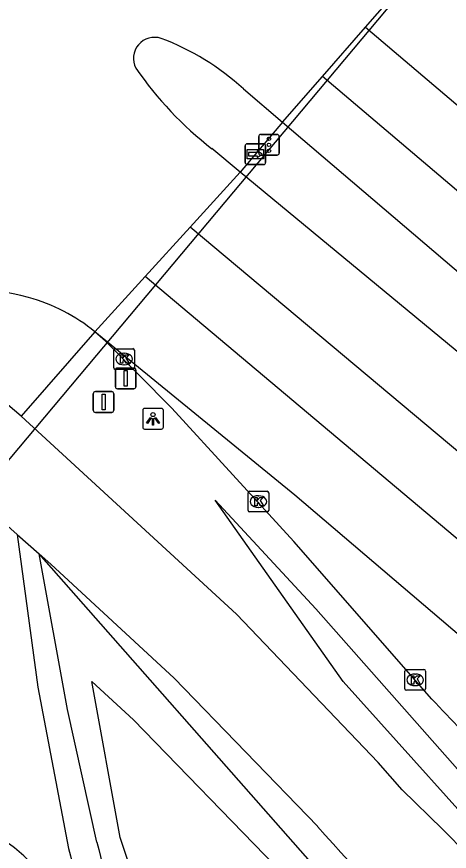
# Model space of a CAD drawing. Extents: x 156414 to 157775, y 382335 to 383765.
# Drawn here: x 157078.15 to 157099.03, y 382771.6 to 382811.9 of the extents above; entities that cross this region are included whole.
import ezdxf

# ---------------------------------------------------------------- set-up
doc = ezdxf.new("R2010")
doc.units = 0
for name, color, linetype in [('IMGEO_Berm_groen', 7, 'Continuous'), ('IMGEO_Duiker', 7, 'Continuous'), ('IMGEO_Fietspad_gesloten', 7, 'Continuous'), ('IMGEO_Groenvoorziening', 7, 'Continuous'), ('IMGEO_Kolk', 7, 'Continuous'), ('IMGEO_Lichtpunt', 7, 'Continuous'), ('IMGEO_Rijbaan_regionaal_gesloten', 7, 'Continuous'), ('IMGEO_Verkeersbordpaal', 7, 'Continuous'), ('IMGEO_Verkeerseiland_gesloten', 7, 'Continuous'), ('IMGEO_Verkeersregelinstallatiepaal', 7, 'Continuous'), ('IMGEO_Voetpad_halfverhard', 7, 'Continuous'), ('IMGEO_Wegwijzer', 7, 'Continuous')]:
    doc.layers.add(name, color=color, linetype=linetype)

msp = doc.modelspace()

# ---------------------------------------------------------------- linework, layer by layer
at = {"layer": 'IMGEO_Berm_groen'}
for points in [[(157171.302, 382706.953), (157123.013, 382751.444), (157105.487, 382767.408), (157102.29, 382770.461), (157093.904, 382779.795), (157087.724, 382788.553), (157092.589, 382783.311), (157099.806, 382775.148), (157104.066, 382770.678), (157106.113, 382769.105)], [(157167.472, 382700.018), (157160.498, 382706.834), (157148.671, 382717.952), (157120.116, 382744.147), (157106.223, 382756.604), (157092.452, 382770.961), (157079.239, 382785.953)]]:
    msp.add_lwpolyline(points, dxfattribs=at)
at = {"layer": 'IMGEO_Duiker'}
msp.add_lwpolyline([(157067.966, 382778.658), (157068.092, 382778.813), (157072.881, 382784.667), (157117.092, 382837.407), (157117.204, 382837.541)], dxfattribs=at)
at = {"layer": 'IMGEO_Fietspad_gesloten'}
for points in [[(157078.36, 382792.607), (157072.361, 382797.688)], [(157178.59, 382691.216), (157177.296, 382694.161), (157175.005, 382698.637), (157172.473, 382702.727), (157170.065, 382705.661), (157167.437, 382708.486), (157165.272, 382710.671), (157159.453, 382715.857), (157109.445, 382762.045), (157105.947, 382765.328), (157098.702, 382772.669), (157096.753, 382774.573), (157095.601, 382775.89), (157088.763, 382783.053), (157078.36, 382792.607)], [(157073.715, 382790.863), (157073.771, 382790.819), (157073.826, 382790.774), (157073.88, 382790.729), (157078.175, 382786.901)], [(157078.175, 382786.901), (157079.239, 382785.953)], [(157079.239, 382785.953), (157079.798, 382785.455), (157085.746, 382779.953), (157092.67, 382772.803)]]:
    msp.add_lwpolyline(points, dxfattribs=at)
msp.add_arc((157224.468, 382889.607), 176.108, 221.54867, 227.43949, dxfattribs=at)
at = {"layer": 'IMGEO_Groenvoorziening'}
msp.add_lwpolyline([(157086.962, 382760.132), (157086.664, 382761.674), (157083.15, 382772.27), (157081.78, 382779.801), (157083.79, 382777.948), (157090.659, 382770.855)], dxfattribs=at)
msp.add_arc((157074.434, 382767.114), 5.88, 17.4632, 63.8092, dxfattribs=at)
at = {"layer": 'IMGEO_Kolk'}
for p, q in [((157082.833, 382794.942), (157082.833, 382795.794)), ((157082.908, 382795.868), (157083.76, 382795.868)), ((157083.834, 382795.794), (157083.834, 382794.942)), ((157083.321, 382795.648), (157083.346, 382795.648)), ((157083.344, 382795.088), (157083.319, 382795.088)), ((157083.76, 382794.868), (157082.908, 382794.868)), ((157089.318, 382788.058), (157089.318, 382788.91)), ((157089.393, 382788.984), (157090.245, 382788.984)), ((157090.319, 382788.91), (157090.319, 382788.058)), ((157089.806, 382788.764), (157089.831, 382788.764)), ((157089.829, 382788.204), (157089.804, 382788.204)), ((157090.245, 382787.984), (157089.393, 382787.984)), ((157096.885, 382779.449), (157096.885, 382780.301)), ((157096.96, 382780.375), (157097.812, 382780.375)), ((157097.373, 382780.155), (157097.398, 382780.155)), ((157097.886, 382780.301), (157097.886, 382779.449)), ((157097.396, 382779.595), (157097.371, 382779.595)), ((157097.812, 382779.375), (157096.96, 382779.375))]:
    msp.add_line(p, q, dxfattribs=at)
for points in [[(157082.833, 382794.942), (157082.833, 382795.794)], [(157082.908, 382795.868), (157083.76, 382795.868)], [(157083.834, 382795.794), (157083.834, 382794.942)], [(157083.154, 382795.568), (157083.277, 382795.568), (157083.277, 382795.417), (157083.407, 382795.568), (157083.571, 382795.568), (157083.425, 382795.417), (157083.578, 382795.168), (157083.426, 382795.168), (157083.341, 382795.332), (157083.277, 382795.265), (157083.277, 382795.168), (157083.154, 382795.168), (157083.154, 382795.568)], [(157083.76, 382794.868), (157082.908, 382794.868)], [(157089.318, 382788.058), (157089.318, 382788.91)], [(157089.393, 382788.984), (157090.245, 382788.984)], [(157090.319, 382788.91), (157090.319, 382788.058)], [(157089.639, 382788.684), (157089.762, 382788.684), (157089.762, 382788.533), (157089.892, 382788.684), (157090.056, 382788.684), (157089.91, 382788.533), (157090.063, 382788.284), (157089.911, 382788.284), (157089.826, 382788.448), (157089.762, 382788.381), (157089.762, 382788.284), (157089.639, 382788.284), (157089.639, 382788.684)], [(157090.245, 382787.984), (157089.393, 382787.984)], [(157096.885, 382779.449), (157096.885, 382780.301)], [(157096.96, 382780.375), (157097.812, 382780.375)], [(157097.206, 382780.075), (157097.329, 382780.075), (157097.329, 382779.924), (157097.459, 382780.075), (157097.623, 382780.075), (157097.477, 382779.924), (157097.63, 382779.675), (157097.478, 382779.675), (157097.393, 382779.839), (157097.329, 382779.772), (157097.329, 382779.675), (157097.206, 382779.675), (157097.206, 382780.075)], [(157097.886, 382780.301), (157097.886, 382779.449)], [(157097.812, 382779.375), (157096.96, 382779.375)]]:
    msp.add_lwpolyline(points, dxfattribs=at)
for centre, start, end in [((157082.91, 382795.792), 91.552, 178.448), ((157082.91, 382795.792), 91.552, 178.448), ((157083.758, 382795.792), 1.552, 88.448), ((157083.758, 382795.792), 1.552, 88.448), ((157082.91, 382794.944), 181.552, 268.448), ((157082.91, 382794.944), 181.552, 268.448), ((157083.758, 382794.944), 271.552, 358.448), ((157083.758, 382794.944), 271.552, 358.448), ((157089.395, 382788.908), 91.552, 178.448), ((157089.395, 382788.908), 91.552, 178.448), ((157090.243, 382788.908), 1.552, 88.448), ((157090.243, 382788.908), 1.552, 88.448), ((157089.395, 382788.06), 181.552, 268.448), ((157089.395, 382788.06), 181.552, 268.448), ((157090.243, 382788.06), 271.552, 358.448), ((157090.243, 382788.06), 271.552, 358.448), ((157096.962, 382780.299), 91.552, 178.448), ((157096.962, 382780.299), 91.552, 178.448), ((157097.81, 382780.299), 1.552, 88.448), ((157097.81, 382780.299), 1.552, 88.448), ((157096.962, 382779.451), 181.552, 268.448), ((157096.962, 382779.451), 181.552, 268.448), ((157097.81, 382779.451), 271.552, 358.448), ((157097.81, 382779.451), 271.552, 358.448)]:
    msp.add_arc(centre, 0.0765, start, end, dxfattribs=at)
for centre, major_axis, ratio, start_param, end_param in [((157083.32, 382795.368), (-0.387, 0.002), 0.722429, 4.712389, 7.853982), ((157083.345, 382795.368), (-0.39, 0.002), 0.717154, 1.570796, 4.712389), ((157089.805, 382788.484), (-0.387, 0.002), 0.722429, 4.712389, 7.853982), ((157089.83, 382788.484), (-0.39, 0.002), 0.717154, 1.570796, 4.712389), ((157097.372, 382779.875), (-0.387, 0.002), 0.722429, 4.712389, 7.853982), ((157097.397, 382779.875), (-0.39, 0.002), 0.717154, 1.570796, 4.712389)]:
    msp.add_ellipse(centre, major_axis=major_axis, ratio=ratio, start_param=start_param, end_param=end_param, dxfattribs=at)
at = {"layer": 'IMGEO_Lichtpunt'}
for p, q in [((157085.135, 382792.981), (157084.327, 382792.981)), ((157085.135, 382792.981), (157084.327, 382792.981)), ((157084.233, 382792.886), (157084.233, 382792.079)), ((157084.233, 382792.886), (157084.233, 382792.079)), ((157085.229, 382792.079), (157085.229, 382792.886)), ((157085.229, 382792.079), (157085.229, 382792.886)), ((157084.327, 382791.985), (157085.135, 382791.985)), ((157084.327, 382791.985), (157085.135, 382791.985))]:
    msp.add_line(p, q, dxfattribs=at)
for points in [[(157084.607, 382792.55), (157084.646, 382792.522), (157084.458, 382792.26), (157084.42, 382792.287), (157084.607, 382792.55)], [(157084.709, 382792.502), (157084.756, 382792.502), (157084.756, 382792.18), (157084.709, 382792.18), (157084.709, 382792.502)], [(157084.819, 382792.522), (157084.857, 382792.549), (157085.044, 382792.287), (157085.005, 382792.259), (157084.819, 382792.522)]]:
    msp.add_lwpolyline(points, dxfattribs=at)
msp.add_circle((157084.732, 382792.684), 0.0994, dxfattribs=at)
for centre, start, end in [((157084.327, 382792.886), 90, 180), ((157084.327, 382792.886), 90, 180), ((157085.135, 382792.886), 0, 90), ((157085.135, 382792.886), 0, 90), ((157084.327, 382792.079), 180, 270), ((157084.327, 382792.079), 180, 270), ((157085.135, 382792.079), 270, 0), ((157085.135, 382792.079), 270, 360)]:
    msp.add_arc(centre, 0.0946, start, end, dxfattribs=at)
at = {"layer": 'IMGEO_Rijbaan_regionaal_gesloten'}
for points in [[(157094.991, 382811.393), (157097.192, 382813.916)], [(157092.911, 382809.009), (157094.991, 382811.393)], [(157094.991, 382811.393), (157129.448, 382782.15), (157137.585, 382775.243), (157154.498, 382761.232), (157173.094, 382746.63), (157195.441, 382730.073)], [(157090.983, 382806.8), (157092.911, 382809.009)], [(157137.736, 382770.267), (157131.184, 382776.547), (157092.911, 382809.009)], [(157089.094, 382808.411), (157090.983, 382806.8)], [(157090.983, 382806.8), (157121.42, 382780.863)], [(157088.939, 382804.395), (157087.573, 382805.526)], [(157086.519, 382801.732), (157088.939, 382804.395)], [(157176.731, 382734.392), (157163.746, 382743.953), (157147.856, 382756.109), (157132.341, 382768.5), (157117.708, 382780.608), (157115.535, 382782.405), (157088.939, 382804.395)], [(157084.354, 382799.348), (157086.519, 382801.732)], [(157174.847, 382731.771), (157162.999, 382740.45), (157132.735, 382763.592), (157109.286, 382782.662), (157086.519, 382801.732)], [(157081.928, 382796.678), (157084.354, 382799.348)], [(157172.864, 382729.012), (157151.693, 382744.878), (157142.347, 382752.069), (157117.51, 382771.452), (157084.354, 382799.348)], [(157098.196, 382778.949), (157091.527, 382786.563), (157085.641, 382792.99), (157082.436, 382796.223), (157081.928, 382796.678)], [(157171.016, 382726.441), (157140.365, 382749.332), (157118.639, 382766.205), (157103.457, 382778.67), (157091.583, 382788.801), (157081.928, 382796.678)]]:
    msp.add_lwpolyline(points, dxfattribs=at)
for centre, radius, start, end in [((157084.802, 382809.887), 1.014, 71.5022, 207.8105), ((157080.922, 382799.55), 12.054, 47.3152, 69.5971), ((157098.088, 382819.116), 17.183, 214.3778, 232.2711), ((157075.172, 382785.596), 13.226, 74.4293, 101.0316), ((157076.495, 382790.106), 8.527, 50.4192, 74.8606), ((157185.255, 382860.035), 118.971, 222.96535, 226.92626)]:
    msp.add_arc(centre, radius, start, end, dxfattribs=at)
at = {"layer": 'IMGEO_Verkeersbordpaal'}
for p, q in [((157083.012, 382794.933), (157083.802, 382794.933)), ((157083.802, 382794.933), (157083.012, 382794.933)), ((157082.912, 382794.033), (157082.912, 382794.833)), ((157082.912, 382794.833), (157082.912, 382794.033)), ((157083.902, 382794.833), (157083.902, 382794.033)), ((157083.902, 382794.033), (157083.902, 382794.833)), ((157081.948, 382793.792), (157082.738, 382793.792)), ((157082.738, 382793.792), (157081.948, 382793.792)), ((157083.802, 382793.933), (157083.012, 382793.933)), ((157083.012, 382793.933), (157083.802, 382793.933)), ((157081.848, 382792.892), (157081.848, 382793.692)), ((157081.848, 382793.692), (157081.848, 382792.892)), ((157082.838, 382793.692), (157082.838, 382792.892)), ((157082.838, 382792.892), (157082.838, 382793.692)), ((157082.738, 382792.792), (157081.948, 382792.792)), ((157081.948, 382792.792), (157082.738, 382792.792))]:
    msp.add_line(p, q, dxfattribs=at)
for points in [[(157083.332, 382794.808), (157083.482, 382794.808), (157083.482, 382794.058), (157083.332, 382794.058), (157083.332, 382794.808)], [(157082.268, 382793.667), (157082.418, 382793.667), (157082.418, 382792.917), (157082.268, 382792.917), (157082.268, 382793.667)]]:
    msp.add_lwpolyline(points, dxfattribs=at)
for centre, start, end in [((157083.012, 382794.833), 90, 180), ((157083.012, 382794.833), 90, 180), ((157083.802, 382794.833), 0, 90), ((157083.802, 382794.833), 360, 90), ((157081.948, 382793.692), 90, 180), ((157081.948, 382793.692), 90, 180), ((157082.738, 382793.692), 0, 90), ((157082.738, 382793.692), 360, 90), ((157083.012, 382794.033), 180, 270), ((157083.012, 382794.033), 180, 270), ((157083.802, 382794.033), 270, 0), ((157083.802, 382794.033), 270, 0), ((157081.948, 382792.892), 180, 270), ((157081.948, 382792.892), 180, 270), ((157082.738, 382792.892), 270, 0), ((157082.738, 382792.892), 270, 0)]:
    msp.add_arc(centre, 0.1, start, end, dxfattribs=at)
at = {"layer": 'IMGEO_Verkeerseiland_gesloten'}
for points in [[(157090.983, 382806.8), (157088.939, 382804.395)], [(157081.928, 382796.678), (157078.36, 382792.607)]]:
    msp.add_lwpolyline(points, dxfattribs=at)
at = {"layer": 'IMGEO_Verkeersregelinstallatiepaal'}
for p, q in [((157089.933, 382806.213), (157090.723, 382806.213)), ((157090.723, 382806.213), (157089.933, 382806.213)), ((157089.833, 382805.313), (157089.833, 382806.113)), ((157089.833, 382806.113), (157089.833, 382805.313)), ((157090.823, 382806.113), (157090.823, 382805.313)), ((157090.823, 382805.313), (157090.823, 382806.113)), ((157090.723, 382805.213), (157089.933, 382805.213)), ((157089.933, 382805.213), (157090.723, 382805.213))]:
    msp.add_line(p, q, dxfattribs=at)
for centre in [(157090.328, 382806.003), (157090.328, 382805.713), (157090.328, 382805.423)]:
    msp.add_circle(centre, 0.085, dxfattribs=at)
for centre, start, end in [((157089.933, 382806.113), 90, 180), ((157089.933, 382806.113), 90, 180), ((157090.723, 382806.113), 0, 90), ((157090.723, 382806.113), 360, 90), ((157089.933, 382805.313), 180, 270), ((157089.933, 382805.313), 180, 270), ((157090.723, 382805.313), 270, 0), ((157090.723, 382805.313), 270, 0)]:
    msp.add_arc(centre, 0.1, start, end, dxfattribs=at)
at = {"layer": 'IMGEO_Voetpad_halfverhard'}
for points in [[(157078.175, 382786.901), (157079.169, 382779.522), (157080.647, 382771.731)], [(157082.025, 382772.037), (157080.605, 382778.439), (157079.239, 382785.953)]]:
    msp.add_lwpolyline(points, dxfattribs=at)
for centre, radius, start, end in [((157165.072, 382791.584), 85.317, 193.24496, 197.05627), ((157185.469, 382799.816), 108.519, 194.99887, 201.04468)]:
    msp.add_arc(centre, radius, start, end, dxfattribs=at)
at = {"layer": 'IMGEO_Wegwijzer'}
for p, q in [((157089.178, 382804.859), (157089.178, 382805.659)), ((157089.178, 382805.659), (157089.178, 382804.859)), ((157089.278, 382805.759), (157090.068, 382805.759)), ((157090.068, 382805.759), (157089.278, 382805.759)), ((157090.168, 382805.659), (157090.168, 382804.859)), ((157090.168, 382804.859), (157090.168, 382805.659)), ((157090.068, 382804.759), (157089.278, 382804.759)), ((157089.278, 382804.759), (157090.068, 382804.759))]:
    msp.add_line(p, q, dxfattribs=at)
for points in [[(157089.279, 382805.491), (157090.067, 382805.491), (157090.067, 382805.027), (157089.279, 382805.027), (157089.279, 382805.491)], [(157089.344, 382805.343), (157089.344, 382805.259), (157089.344, 382805.175), (157089.755, 382805.175), (157089.755, 382805.092), (157090.002, 382805.259), (157089.755, 382805.426), (157089.755, 382805.343), (157089.344, 382805.343)]]:
    msp.add_lwpolyline(points, dxfattribs=at)
for centre, start, end in [((157089.278, 382805.659), 90, 180), ((157089.278, 382805.659), 90, 180), ((157090.068, 382805.659), 0, 90), ((157090.068, 382805.659), 360, 90), ((157089.278, 382804.859), 180, 270), ((157089.278, 382804.859), 180, 270), ((157090.068, 382804.859), 270, 0), ((157090.068, 382804.859), 270, 0)]:
    msp.add_arc(centre, 0.1, start, end, dxfattribs=at)

doc.saveas('drawing.dxf')
